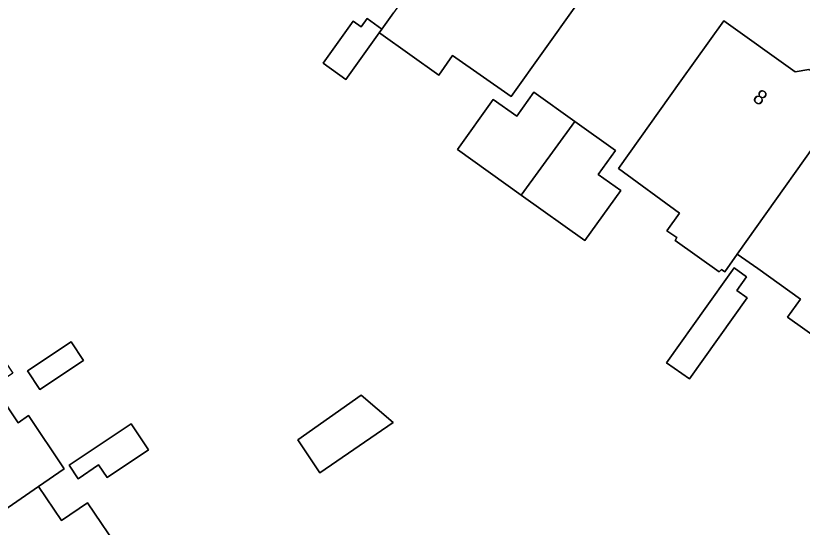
# Model space of a CAD drawing. Extents: x 161772 to 163126, y 383092 to 383917.
# Drawn here: x 162611.7 to 162665.1, y 383754.5 to 383789.2 of the extents above; entities that cross this region are included whole.
import ezdxf

# ---------------------------------------------------------------- set-up
doc = ezdxf.new("R2010")
doc.units = 0
for name, color, linetype in [('IMGEO_Erf', 7, 'Continuous'), ('IMGEO_Pand', 7, 'Continuous'), ('IMGEO_Pand_nummerreeks', 7, 'Continuous')]:
    doc.layers.add(name, color=color, linetype=linetype)

msp = doc.modelspace()

# ---------------------------------------------------------------- linework, layer by layer
at = {"layer": 'IMGEO_Erf'}
for points in [[(162649.72, 383789.919), (162645.317, 383783.764), (162641.352, 383786.531), (162640.412, 383785.209), (162636.472, 383788.014), (162636.382, 383788.078), (162636.371, 383788.086), (162634.112, 383784.919), (162632.563, 383786.022), (162634.593, 383788.874), (162635.148, 383788.478), (162635.554, 383789.048), (162636.55, 383788.337), (162637.33, 383789.429)], [(162667.924, 383766.039), (162664.083, 383768.773), (162664.959, 383770.004), (162662.06, 383772.067), (162660.678, 383773.05), (162659.824, 383771.845), (162659.594, 383772.003), (162659.443, 383771.844), (162656.449, 383773.974), (162656.561, 383774.174), (162655.904, 383774.638), (162656.743, 383775.842), (162652.62, 383778.868), (162656.853, 383784.825), (162659.752, 383788.898), (162664.61, 383785.44), (162665.533, 383785.595)], [(162604.264, 383751.086), (162600.36, 383756.909), (162598.075, 383760.316), (162596.217, 383763.087), (162593.959, 383761.573), (162592.101, 383764.345), (162596.254, 383767.13), (162597.324, 383767.847), (162598.314, 383766.37), (162604.634, 383770.603), (162606.831, 383767.325), (162608.963, 383768.754), (162611.498, 383764.972), (162609.365, 383763.543), (162609.55, 383763.267), (162609.639, 383763.134), (162610.461, 383763.685), (162611.852, 383761.61), (162612.567, 383762.089), (162614.984, 383758.486), (162613.234, 383757.278), (162614.804, 383754.963), (162616.577, 383756.165), (162618.906, 383752.731)]]:
    msp.add_lwpolyline(points, dxfattribs=at)
for points in [[(162646.007, 383777.06), (162641.678, 383780.152), (162644.108, 383783.554), (162645.704, 383782.414), (162646.865, 383784.039), (162649.637, 383782.06), (162652.404, 383780.084), (162651.243, 383778.458), (162652.762, 383777.373), (162650.332, 383773.971)], [(162660.454, 383772.114), (162661.301, 383771.511), (162660.635, 383770.575), (162661.338, 383770.076), (162657.424, 383764.576), (162655.876, 383765.678), (162658.615, 383769.529), (162660.119, 383771.643)], [(162616.296, 383765.831), (162613.321, 383763.87), (162612.486, 383765.136), (162615.462, 383767.097)], [(162632.334, 383758.197), (162630.838, 383760.451), (162635.145, 383763.476), (162637.319, 383761.629)], [(162617.895, 383757.887), (162617.322, 383758.741), (162615.933, 383757.809), (162615.325, 383758.715), (162619.521, 383761.53), (162620.702, 383759.77)]]:
    msp.add_lwpolyline(points, close=True, dxfattribs=at)
at = {"layer": 'IMGEO_Pand'}
for points in [[(162652.619, 383793.992), (162647.769, 383797.444), (162647.593, 383798.49), (162646.248, 383799.447), (162645.272, 383799.283), (162644.672, 383799.71), (162637.342, 383789.446), (162637.33, 383789.429), (162636.55, 383788.337), (162636.371, 383788.086), (162636.382, 383788.078), (162636.472, 383788.014), (162640.412, 383785.209), (162641.352, 383786.531), (162645.317, 383783.764), (162649.72, 383789.919)], [(162636.371, 383788.086), (162636.55, 383788.337), (162635.554, 383789.048), (162635.148, 383788.478), (162634.593, 383788.874), (162632.563, 383786.022), (162634.112, 383784.919)], [(162667.831, 383783.143), (162667.058, 383783.693), (162666.902, 383784.62), (162665.533, 383785.595), (162664.61, 383785.44), (162659.752, 383788.898), (162656.853, 383784.825), (162652.62, 383778.868), (162656.743, 383775.842), (162655.904, 383774.638), (162656.561, 383774.174), (162656.449, 383773.974), (162659.443, 383771.844), (162659.594, 383772.003), (162659.824, 383771.845), (162660.678, 383773.05)], [(162649.637, 383782.06), (162646.865, 383784.039), (162645.704, 383782.414), (162644.108, 383783.554), (162641.678, 383780.152), (162646.007, 383777.06)], [(162675.913, 383777.39), (162667.831, 383783.143), (162660.678, 383773.05), (162662.06, 383772.067), (162664.959, 383770.004), (162664.083, 383768.773), (162667.924, 383766.039)], [(162649.637, 383782.06), (162646.007, 383777.06), (162650.332, 383773.971), (162652.762, 383777.373), (162651.243, 383778.458), (162652.404, 383780.084)], [(162661.301, 383771.511), (162660.454, 383772.114), (162660.119, 383771.643), (162658.615, 383769.529), (162655.876, 383765.678), (162657.424, 383764.576), (162661.338, 383770.076), (162660.635, 383770.575)], [(162615.462, 383767.097), (162612.486, 383765.136), (162613.321, 383763.87), (162616.296, 383765.831)], [(162614.984, 383758.486), (162612.567, 383762.089), (162611.852, 383761.61), (162610.461, 383763.685), (162609.639, 383763.134), (162609.55, 383763.267), (162600.36, 383756.909), (162604.264, 383751.086), (162613.234, 383757.278)], [(162635.145, 383763.476), (162630.838, 383760.451), (162632.334, 383758.197), (162637.319, 383761.629)], [(162615.933, 383757.809), (162617.322, 383758.741), (162617.895, 383757.887), (162620.702, 383759.77), (162619.521, 383761.53), (162615.325, 383758.715)], [(162616.577, 383756.165), (162614.804, 383754.963), (162613.234, 383757.278), (162604.264, 383751.086), (162604.992, 383750), (162608.163, 383745.271), (162614.973, 383750), (162618.906, 383752.731)]]:
    msp.add_lwpolyline(points, close=True, dxfattribs=at)

# ---------------------------------------------------------------- texts
at = {"layer": 'IMGEO_Pand_nummerreeks'}
msp.add_text('8', height=1, rotation=324.4709, dxfattribs=at).set_placement((162661.647, 383783.514))

doc.saveas('drawing.dxf')
